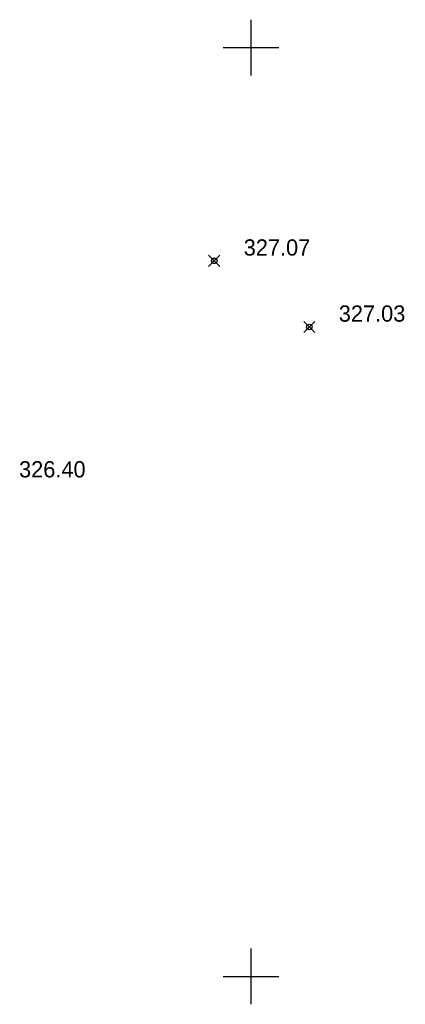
# Model space of a CAD drawing. Header units: metres. Extents: x 703769 to 722343, y 4313031 to 4317457.
# Tile 329 of 409: x 708316 to 708337, y 4315427 to 4315480. Entities that reach past the tile are written whole.
import ezdxf

# ---------------------------------------------------------------- set-up
doc = ezdxf.new("R2010")
doc.units = ezdxf.units.M
doc.header["$LTSCALE"] = 0.5
doc.header["$PDMODE"] = 35
doc.header["$PDSIZE"] = 0.3
doc.layers.add('(001) Сетка', color=92, linetype='Continuous')
doc.layers.add('(004) Точки рельефа', color=7, linetype='Continuous')
doc.styles.add('D-431', font='txt')

# ---------------------------------------------------------------- blocks, each defined once
blk = doc.blocks.new('Setka')
at = {"layer": '(001) Сетка'}
for p, q in [((0, 1.5), (0, -1.5)), ((-1.5, 0), (1.5, 0))]:
    blk.add_line(p, q, dxfattribs=at)

msp = doc.modelspace()

# ---------------------------------------------------------------- linework, layer by layer
at = {"color": 0, "linetype": 'ByBlock', "lineweight": -2, "transparency": 16777216}
for p in [(708326.488, 4315466.975, 327.071), (708331.601, 4315463.419, 327.034)]:
    msp.add_point(p, dxfattribs=at)

# ---------------------------------------------------------------- block references
at = {"layer": '(001) Сетка'}
for p in [(708328.465, 4315478.456), (708328.465, 4315428.456)]:
    msp.add_blockref('Setka', p, dxfattribs=at)

# ---------------------------------------------------------------- texts
at = {"layer": '(004) Точки рельефа', "style": 'D-431'}
for s, p in [('327.07', (708328.074, 4315467.257, 327.071)), ('327.03', (708333.187, 4315463.701, 327.034)), ('326.40', (708315.989, 4315455.317, 326.396))]:
    msp.add_text(s, height=0.875, dxfattribs=at).set_placement(p)

doc.saveas('drawing.dxf')
